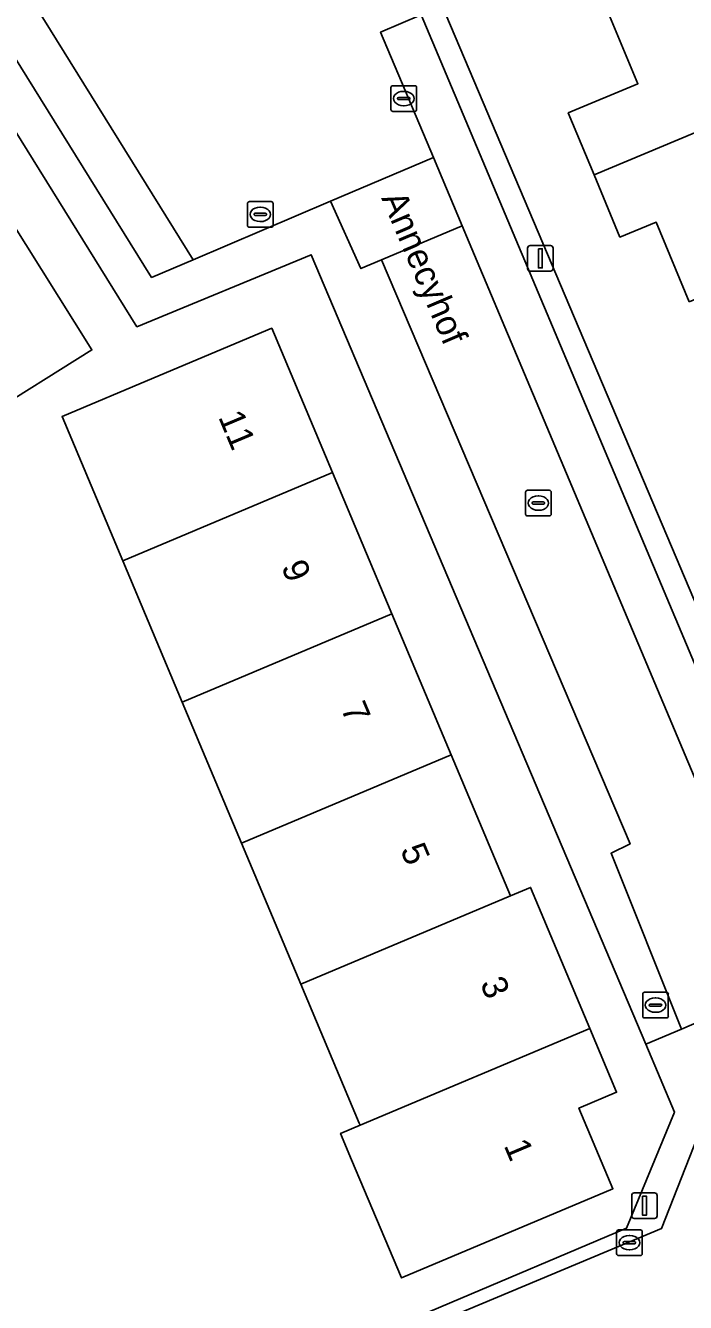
# Model space of a CAD drawing. Extents: x 157767 to 159172, y 387839 to 389425.
# Drawn here: x 158712.2 to 158737.96, y 388438.35 to 388488.15 of the extents above; entities that cross this region are included whole.
import ezdxf

# ---------------------------------------------------------------- set-up
doc = ezdxf.new("R2010")
doc.units = 0
for name, color, linetype in [('IMGEO_Brandkraan', 7, 'Continuous'), ('IMGEO_Erf', 7, 'Continuous'), ('IMGEO_Kolk', 7, 'Continuous'), ('IMGEO_Lichtmast', 7, 'Continuous'), ('IMGEO_Openbare_ruimte_label', 7, 'Continuous'), ('IMGEO_Pand', 7, 'Continuous'), ('IMGEO_Pand_nummerreeks', 7, 'Continuous'), ('IMGEO_Parkeervlak_open', 7, 'Continuous'), ('IMGEO_Rijbaan_lokaal_open', 7, 'Continuous'), ('IMGEO_Voetpad_open', 7, 'Continuous')]:
    doc.layers.add(name, color=color, linetype=linetype)

msp = doc.modelspace()

# ---------------------------------------------------------------- linework, layer by layer
at = {"layer": 'IMGEO_Brandkraan'}
for p, q in [((158736.289, 388449.521), (158736.289, 388450.373)), ((158736.364, 388450.447), (158737.216, 388450.447)), ((158737.29, 388450.373), (158737.29, 388449.521)), ((158736.548, 388449.941), (158736.548, 388449.953)), ((158736.986, 388449.904), (158736.588, 388449.904)), ((158736.591, 388449.99), (158736.989, 388449.99)), ((158736.777, 388450.227), (158736.802, 388450.227)), ((158737.032, 388449.953), (158737.032, 388449.941)), ((158737.216, 388449.447), (158736.364, 388449.447)), ((158736.8, 388449.667), (158736.775, 388449.667))]:
    msp.add_line(p, q, dxfattribs=at)
for points in [[(158736.289, 388449.521), (158736.289, 388450.373)], [(158736.364, 388450.447), (158737.216, 388450.447)], [(158737.29, 388450.373), (158737.29, 388449.521)], [(158737.216, 388449.447), (158736.364, 388449.447)]]:
    msp.add_lwpolyline(points, dxfattribs=at)
for centre, radius, start, end in [((158736.366, 388450.371), 0.0765, 91.552, 178.448), ((158736.366, 388450.371), 0.0765, 91.552, 178.448), ((158737.214, 388450.371), 0.0765, 1.552, 88.448), ((158737.214, 388450.371), 0.0765, 1.552, 88.448), ((158736.588, 388449.95), 0.0403, 85.8775, 175.7526), ((158736.585, 388449.94), 0.0366, 178.938, 274.7102), ((158736.989, 388449.947), 0.043, 264.8664, 352.4533), ((158736.993, 388449.952), 0.0386, 1.7309, 96.639), ((158736.366, 388449.523), 0.0765, 181.552, 268.448), ((158736.366, 388449.523), 0.0765, 181.552, 268.448), ((158737.214, 388449.523), 0.0765, 271.552, 358.448), ((158737.214, 388449.523), 0.0765, 271.552, 358.448)]:
    msp.add_arc(centre, radius, start, end, dxfattribs=at)
for centre, major_axis, ratio, start_param, end_param in [((158736.776, 388449.947), (-0.387, 0.002), 0.722429, 4.712389, 7.853982), ((158736.801, 388449.947), (-0.39, 0.002), 0.717154, 1.570796, 4.712389)]:
    msp.add_ellipse(centre, major_axis=major_axis, ratio=ratio, start_param=start_param, end_param=end_param, dxfattribs=at)
at = {"layer": 'IMGEO_Erf'}
for points in [[(158728.407, 388438.177), (158735.658, 388441.25), (158737.528, 388445.773), (158736.406, 388448.418), (158723.349, 388479.211), (158716.543, 388476.407), (158701.874, 388500)], [(158723.757, 388500.002), (158744.219, 388451.8), (158756.916, 388457.063), (158771.542, 388463.125), (158770.872, 388464.498), (158768.341, 388470.564), (158765.167, 388469.24), (158764.205, 388471.545), (158769.284, 388473.664), (158766.566, 388480.187), (158761.467, 388478.06), (158760.563, 388480.235), (158759.6, 388482.553), (158764.699, 388484.672), (158762.008, 388491.139)], [(158704.566, 388490.422), (158707.675, 388485.452), (158707.732, 388485.361), (158708.367, 388485.758), (158711.534, 388480.697), (158714.785, 388475.502), (158710.547, 388472.85), (158706.561, 388470.355), (158703.306, 388475.554), (158700.138, 388480.614), (158696.97, 388485.674), (158693.802, 388490.734)], [(158738.109, 388477.374), (158736.809, 388480.489), (158735.403, 388479.903), (158734.391, 388482.327), (158733.381, 388484.748), (158736.1, 388485.883), (158734.798, 388489.002)]]:
    msp.add_lwpolyline(points, dxfattribs=at)
msp.add_lwpolyline([(158718.312, 388461.769), (158715.996, 388467.272), (158713.626, 388472.904), (158717.202, 388474.409), (158721.81, 388476.349), (158724.181, 388470.716), (158726.497, 388465.213), (158728.812, 388459.712), (158730.712, 388455.2), (158731.128, 388454.209), (158731.911, 388454.539), (158734.227, 388449.036), (158735.273, 388446.552), (158733.801, 388445.933), (158735.126, 388442.785), (158726.867, 388439.309), (158724.927, 388443.918), (158724.497, 388444.941), (158725.26, 388445.262), (158725.227, 388445.34), (158722.944, 388450.764), (158720.628, 388456.267)], close=True, dxfattribs=at)
at = {"layer": 'IMGEO_Kolk'}
for p, q in [((158726.462, 388484.88), (158726.462, 388485.732)), ((158726.537, 388485.806), (158727.389, 388485.806)), ((158727.463, 388485.732), (158727.463, 388484.88)), ((158726.721, 388485.3), (158726.721, 388485.312)), ((158727.159, 388485.263), (158726.761, 388485.263)), ((158726.764, 388485.349), (158727.162, 388485.349)), ((158726.95, 388485.586), (158726.975, 388485.586)), ((158727.205, 388485.312), (158727.205, 388485.3)), ((158727.389, 388484.806), (158726.537, 388484.806)), ((158726.973, 388485.026), (158726.948, 388485.026)), ((158720.861, 388480.36), (158720.861, 388481.212)), ((158720.936, 388481.286), (158721.788, 388481.286)), ((158721.862, 388481.212), (158721.862, 388480.36)), ((158721.12, 388480.78), (158721.12, 388480.792)), ((158721.558, 388480.743), (158721.16, 388480.743)), ((158721.163, 388480.829), (158721.561, 388480.829)), ((158721.349, 388481.066), (158721.374, 388481.066)), ((158721.604, 388480.792), (158721.604, 388480.78)), ((158721.788, 388480.286), (158720.936, 388480.286)), ((158721.372, 388480.506), (158721.347, 388480.506)), ((158731.716, 388469.101), (158731.716, 388469.953)), ((158731.791, 388470.027), (158732.643, 388470.027)), ((158732.204, 388469.807), (158732.229, 388469.807)), ((158732.717, 388469.953), (158732.717, 388469.101)), ((158731.975, 388469.521), (158731.975, 388469.533)), ((158732.413, 388469.484), (158732.015, 388469.484)), ((158732.018, 388469.57), (158732.416, 388469.57)), ((158732.227, 388469.247), (158732.202, 388469.247)), ((158732.459, 388469.533), (158732.459, 388469.521)), ((158732.643, 388469.027), (158731.791, 388469.027)), ((158735.271, 388440.255), (158735.271, 388441.107)), ((158735.346, 388441.181), (158736.198, 388441.181)), ((158735.759, 388440.961), (158735.784, 388440.961)), ((158736.272, 388441.107), (158736.272, 388440.255)), ((158735.53, 388440.675), (158735.53, 388440.687)), ((158735.968, 388440.638), (158735.57, 388440.638)), ((158735.573, 388440.724), (158735.971, 388440.724)), ((158735.782, 388440.401), (158735.757, 388440.401)), ((158736.014, 388440.687), (158736.014, 388440.675)), ((158736.198, 388440.181), (158735.346, 388440.181))]:
    msp.add_line(p, q, dxfattribs=at)
for points in [[(158726.462, 388484.88), (158726.462, 388485.732)], [(158726.537, 388485.806), (158727.389, 388485.806)], [(158727.463, 388485.732), (158727.463, 388484.88)], [(158727.389, 388484.806), (158726.537, 388484.806)], [(158720.861, 388480.36), (158720.861, 388481.212)], [(158720.936, 388481.286), (158721.788, 388481.286)], [(158721.862, 388481.212), (158721.862, 388480.36)], [(158721.788, 388480.286), (158720.936, 388480.286)], [(158731.716, 388469.101), (158731.716, 388469.953)], [(158731.791, 388470.027), (158732.643, 388470.027)], [(158732.717, 388469.953), (158732.717, 388469.101)], [(158732.643, 388469.027), (158731.791, 388469.027)], [(158735.271, 388440.255), (158735.271, 388441.107)], [(158735.346, 388441.181), (158736.198, 388441.181)], [(158736.272, 388441.107), (158736.272, 388440.255)], [(158736.198, 388440.181), (158735.346, 388440.181)]]:
    msp.add_lwpolyline(points, dxfattribs=at)
for centre, radius, start, end in [((158726.539, 388485.73), 0.0765, 91.552, 178.448), ((158726.539, 388485.73), 0.0765, 91.552, 178.448), ((158727.387, 388485.73), 0.0765, 1.552, 88.448), ((158727.387, 388485.73), 0.0765, 1.552, 88.448), ((158726.761, 388485.309), 0.0403, 85.8775, 175.7526), ((158726.758, 388485.299), 0.0366, 178.938, 274.7102), ((158727.162, 388485.306), 0.043, 264.8664, 352.4533), ((158727.166, 388485.311), 0.0386, 1.7309, 96.639), ((158726.539, 388484.882), 0.0765, 181.552, 268.448), ((158726.539, 388484.882), 0.0765, 181.552, 268.448), ((158727.387, 388484.882), 0.0765, 271.552, 358.448), ((158727.387, 388484.882), 0.0765, 271.552, 358.448), ((158720.938, 388481.21), 0.0765, 91.552, 178.448), ((158720.938, 388481.21), 0.0765, 91.552, 178.448), ((158721.786, 388481.21), 0.0765, 1.552, 88.448), ((158721.786, 388481.21), 0.0765, 1.552, 88.448), ((158721.16, 388480.789), 0.0403, 85.8775, 175.7526), ((158721.157, 388480.779), 0.0366, 178.938, 274.7102), ((158721.561, 388480.786), 0.043, 264.8664, 352.4533), ((158721.565, 388480.791), 0.0386, 1.7309, 96.639), ((158720.938, 388480.362), 0.0765, 181.552, 268.448), ((158720.938, 388480.362), 0.0765, 181.552, 268.448), ((158721.786, 388480.362), 0.0765, 271.552, 358.448), ((158721.786, 388480.362), 0.0765, 271.552, 358.448), ((158731.793, 388469.951), 0.0765, 91.552, 178.448), ((158731.793, 388469.951), 0.0765, 91.552, 178.448), ((158732.641, 388469.951), 0.0765, 1.552, 88.448), ((158732.641, 388469.951), 0.0765, 1.552, 88.448), ((158732.015, 388469.53), 0.0403, 85.8775, 175.7526), ((158732.012, 388469.52), 0.0366, 178.938, 274.7102), ((158732.416, 388469.527), 0.043, 264.8664, 352.4533), ((158732.42, 388469.532), 0.0386, 1.7309, 96.639), ((158731.793, 388469.103), 0.0765, 181.552, 268.448), ((158731.793, 388469.103), 0.0765, 181.552, 268.448), ((158732.641, 388469.103), 0.0765, 271.552, 358.448), ((158732.641, 388469.103), 0.0765, 271.552, 358.448), ((158735.348, 388441.105), 0.0765, 91.552, 178.448), ((158735.348, 388441.105), 0.0765, 91.552, 178.448), ((158736.196, 388441.105), 0.0765, 1.552, 88.448), ((158736.196, 388441.105), 0.0765, 1.552, 88.448), ((158735.57, 388440.684), 0.0403, 85.8775, 175.7526), ((158735.567, 388440.674), 0.0366, 178.938, 274.7102), ((158735.971, 388440.681), 0.043, 264.8664, 352.4533), ((158735.975, 388440.686), 0.0386, 1.7309, 96.639), ((158735.348, 388440.257), 0.0765, 181.552, 268.448), ((158735.348, 388440.257), 0.0765, 181.552, 268.448), ((158736.196, 388440.257), 0.0765, 271.552, 358.448), ((158736.196, 388440.257), 0.0765, 271.552, 358.448)]:
    msp.add_arc(centre, radius, start, end, dxfattribs=at)
for centre, major_axis, ratio, start_param, end_param in [((158726.949, 388485.306), (-0.387, 0.002), 0.722429, 4.712389, 7.853982), ((158726.974, 388485.306), (-0.39, 0.002), 0.717154, 1.570796, 4.712389), ((158721.348, 388480.786), (-0.387, 0.002), 0.722429, 4.712389, 7.853982), ((158721.373, 388480.786), (-0.39, 0.002), 0.717154, 1.570796, 4.712389), ((158732.203, 388469.527), (-0.387, 0.002), 0.722429, 4.712389, 7.853982), ((158732.228, 388469.527), (-0.39, 0.002), 0.717154, 1.570796, 4.712389), ((158735.758, 388440.681), (-0.387, 0.002), 0.722429, 4.712389, 7.853982), ((158735.783, 388440.681), (-0.39, 0.002), 0.717154, 1.570796, 4.712389)]:
    msp.add_ellipse(centre, major_axis=major_axis, ratio=ratio, start_param=start_param, end_param=end_param, dxfattribs=at)
at = {"layer": 'IMGEO_Lichtmast'}
for p, q in [((158731.798, 388478.674), (158731.798, 388479.474)), ((158731.798, 388479.474), (158731.798, 388478.674)), ((158731.898, 388479.574), (158732.688, 388479.574)), ((158732.688, 388479.574), (158731.898, 388479.574)), ((158732.788, 388479.474), (158732.788, 388478.674)), ((158732.788, 388478.674), (158732.788, 388479.474)), ((158732.688, 388478.574), (158731.898, 388478.574)), ((158731.898, 388478.574), (158732.688, 388478.574)), ((158735.862, 388441.725), (158735.862, 388442.525)), ((158735.862, 388442.525), (158735.862, 388441.725)), ((158735.962, 388442.625), (158736.752, 388442.625)), ((158736.752, 388442.625), (158735.962, 388442.625)), ((158736.852, 388442.525), (158736.852, 388441.725)), ((158736.852, 388441.725), (158736.852, 388442.525)), ((158736.752, 388441.625), (158735.962, 388441.625)), ((158735.962, 388441.625), (158736.752, 388441.625))]:
    msp.add_line(p, q, dxfattribs=at)
for points in [[(158732.218, 388479.449), (158732.368, 388479.449), (158732.368, 388478.699), (158732.218, 388478.699), (158732.218, 388479.449)], [(158736.282, 388442.5), (158736.432, 388442.5), (158736.432, 388441.75), (158736.282, 388441.75), (158736.282, 388442.5)]]:
    msp.add_lwpolyline(points, dxfattribs=at)
for centre, start, end in [((158731.898, 388479.474), 90, 180), ((158731.898, 388479.474), 90, 180), ((158732.688, 388479.474), 0, 90), ((158732.688, 388479.474), 360, 90), ((158731.898, 388478.674), 180, 270), ((158731.898, 388478.674), 180, 270), ((158732.688, 388478.674), 270, 0), ((158732.688, 388478.674), 270, 0), ((158735.962, 388442.525), 90, 180), ((158735.962, 388442.525), 90, 180), ((158736.752, 388442.525), 0, 90), ((158736.752, 388442.525), 360, 90), ((158735.962, 388441.725), 180, 270), ((158735.962, 388441.725), 180, 270), ((158736.752, 388441.725), 270, 0), ((158736.752, 388441.725), 270, 0)]:
    msp.add_arc(centre, 0.1, start, end, dxfattribs=at)
at = {"layer": 'IMGEO_Pand'}
for points in [[(158742.614, 388492.267), (158734.798, 388489.002), (158736.1, 388485.883), (158733.381, 388484.748), (158734.391, 388482.327), (158743.63, 388486.189), (158743.59, 388486.284), (158744.885, 388486.824)], [(158738.109, 388477.374), (158745.943, 388480.644), (158743.63, 388486.189), (158734.391, 388482.327), (158735.403, 388479.903), (158736.809, 388480.489)], [(158711.534, 388480.697), (158703.306, 388475.554), (158706.561, 388470.355), (158710.547, 388472.85), (158714.785, 388475.502)], [(158715.996, 388467.272), (158724.181, 388470.716), (158721.81, 388476.349), (158717.202, 388474.409), (158713.626, 388472.904)], [(158718.312, 388461.769), (158726.497, 388465.213), (158724.181, 388470.716), (158715.996, 388467.272)], [(158718.312, 388461.769), (158720.628, 388456.267), (158728.812, 388459.712), (158726.497, 388465.213)], [(158728.812, 388459.712), (158720.628, 388456.267), (158722.944, 388450.764), (158731.128, 388454.209), (158730.712, 388455.2)], [(158731.911, 388454.539), (158731.128, 388454.209), (158722.944, 388450.764), (158725.227, 388445.34), (158725.26, 388445.262), (158734.227, 388449.036)], [(158733.801, 388445.933), (158735.273, 388446.552), (158734.227, 388449.036), (158725.26, 388445.262), (158724.497, 388444.941), (158724.927, 388443.918), (158726.867, 388439.309), (158735.126, 388442.785)]]:
    msp.add_lwpolyline(points, close=True, dxfattribs=at)
at = {"layer": 'IMGEO_Parkeervlak_open'}
for points in [[(158700.463, 388508.32), (158698.957, 388507.412), (158703.636, 388500.002), (158717.118, 388478.329), (158718.743, 388479.02), (158705.692, 388500)], [(158727.644, 388488.572), (158726.056, 388487.894), (158728.117, 388483.006), (158729.24, 388480.342), (158729.514, 388479.693), (158741.641, 388450.938), (158743.232, 388451.608)]]:
    msp.add_lwpolyline(points, close=True, dxfattribs=at)
at = {"layer": 'IMGEO_Rijbaan_lokaal_open'}
msp.add_lwpolyline([(158713.631, 388508.103), (158710.342, 388513.337), (158705.261, 388510.145), (158703.15, 388513.546), (158698.848, 388510.89), (158700.463, 388508.32), (158705.692, 388500), (158718.743, 388479.02), (158724.107, 388481.301), (158728.117, 388483.006), (158726.056, 388487.894), (158727.644, 388488.572), (158726.79, 388490.434), (158724.085, 388489.344)], dxfattribs=at)
for points in [[(158729.24, 388480.342), (158728.117, 388483.006), (158724.107, 388481.301), (158725.288, 388478.675), (158726.098, 388479.017)], [(158729.514, 388479.693), (158729.24, 388480.342), (158726.098, 388479.017), (158735.8, 388456.237), (158735.055, 388455.868), (158737.802, 388449.01), (158741.735, 388450.714), (158741.641, 388450.938)], [(158717.368, 388427.546), (158744.317, 388439.068), (158746.665, 388444.755), (158762.455, 388451.502), (158760.503, 388456.136), (158745.156, 388449.658), (158739.377, 388447.218), (158737.027, 388441.23), (158715.421, 388432.203)]]:
    msp.add_lwpolyline(points, close=True, dxfattribs=at)
at = {"layer": 'IMGEO_Voetpad_open'}
msp.add_lwpolyline([(158726.098, 388479.017), (158725.288, 388478.675), (158724.107, 388481.301), (158718.743, 388479.02), (158717.118, 388478.329), (158703.636, 388500.002), (158698.957, 388507.412), (158700.463, 388508.32), (158698.848, 388510.89), (158696.159, 388515.561), (158700.301, 388518.136), (158699.117, 388520.044), (158697.06, 388523.358), (158694.94, 388526.684), (158689.026, 388520.41), (158701.874, 388500), (158716.543, 388476.407), (158723.349, 388479.211), (158736.406, 388448.418), (158737.802, 388449.01), (158735.055, 388455.868), (158735.8, 388456.237)], close=True, dxfattribs=at)
for points in [[(158724.085, 388489.344), (158726.79, 388490.434), (158727.644, 388488.572), (158743.232, 388451.608), (158744.219, 388451.8), (158723.757, 388500.002)], [(158782.125, 388467.147), (158806.017, 388477.164), (158806.667, 388475.624), (158807.8, 388476.102), (158806.977, 388478.002), (158794.22, 388472.654), (158781.347, 388467.257), (158771.542, 388463.125), (158756.916, 388457.063), (158744.219, 388451.8), (158743.232, 388451.608), (158741.641, 388450.938), (158741.735, 388450.714), (158737.802, 388449.01), (158736.406, 388448.418), (158737.528, 388445.773), (158735.658, 388441.25), (158728.407, 388438.177), (158714.488, 388432.277), (158704.402, 388428.159), (158703.929, 388426.641), (158705.637, 388427.711)], [(158709.354, 388429.668), (158712.847, 388431.127), (158715.421, 388432.203), (158737.027, 388441.23), (158739.377, 388447.218), (158745.156, 388449.658), (158744.453, 388451.328), (158771.294, 388462.586), (158771.972, 388460.978), (158782.798, 388465.548), (158782.125, 388467.147)]]:
    msp.add_lwpolyline(points, dxfattribs=at)

# ---------------------------------------------------------------- texts
at = {"layer": 'IMGEO_Openbare_ruimte_label'}
msp.add_text('Annecyhof', height=1, rotation=293.0782, dxfattribs=at).set_placement((158726.075, 388481.425))
at = {"layer": 'IMGEO_Pand_nummerreeks'}
for s, rotation, p in [('11', 292.8259, (158719.708, 388472.889)), ('9', 292.8259, (158722.166, 388467.048)), ('7', 292.8259, (158724.489, 388461.527)), ('5', 292.8264, (158726.813, 388456.006)), ('3', 292.8207, (158729.928, 388450.796)), ('1', 292.8264, (158730.855, 388444.477))]:
    msp.add_text(s, height=1, rotation=rotation, dxfattribs=at).set_placement(p)

doc.saveas('drawing.dxf')
